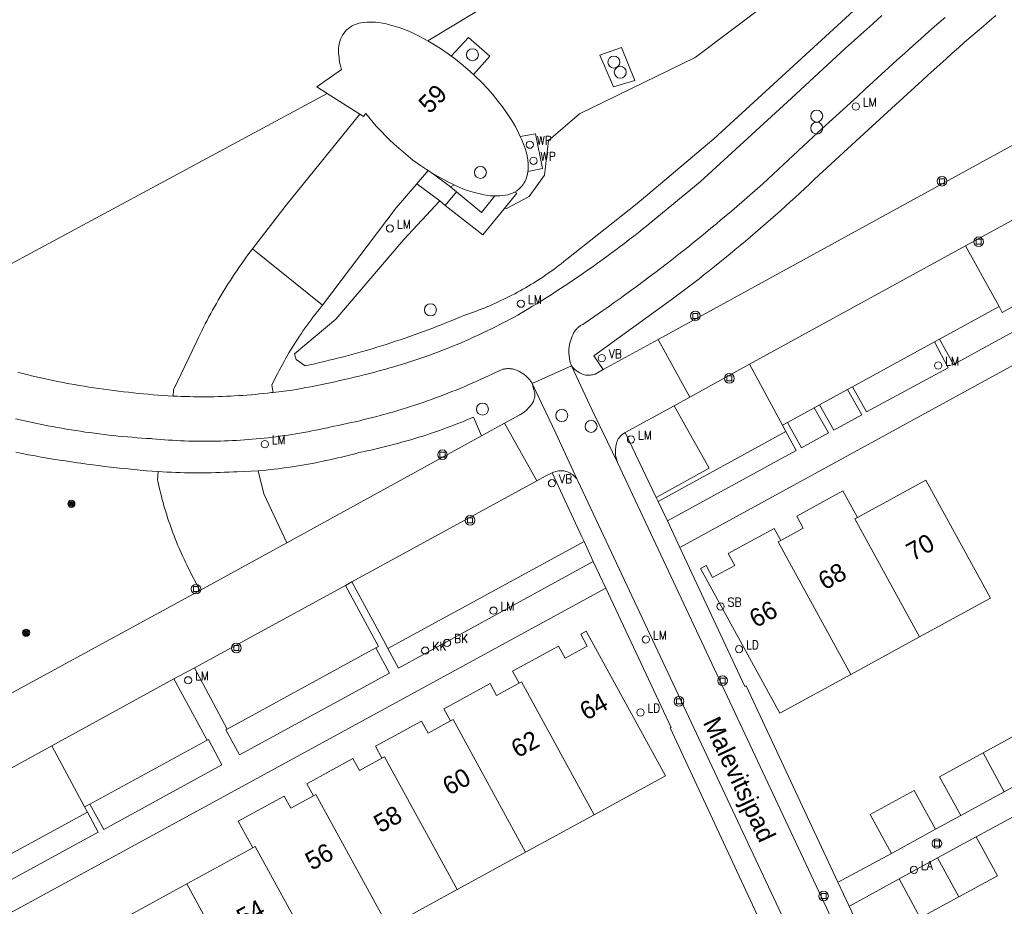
# Model space of a CAD drawing. Header units: metres. Extents: x 138165 to 154469, y 480134 to 494189.
# Tile 644 of 656: x 146389 to 146457, y 487410 to 487472. Entities that reach past the tile are written whole.
import ezdxf

# ---------------------------------------------------------------- set-up
doc = ezdxf.new("R2010")
doc.units = ezdxf.units.M
doc.header["$LTSCALE"] = 0.001
doc.header["$MEASUREMENT"] = 0
for name, color, linetype, lineweight in [('Level 5', 7, 'Continuous', 0), ('TOP-L-topo objecten punt', 7, 'Continuous', 0), ('TOP-L-topo objecten vlak', 7, 'Continuous', 0), ('TOP-L-verharding molgoot', 7, 'Continuous', 0), ('TOP-L-water beschoeiing', 7, 'Continuous', 0), ('TOP-T-topo huisnummering naamgeving', 7, 'Continuous', 0)]:
    doc.layers.add(name, color=color, linetype=linetype, lineweight=lineweight)
doc.styles.add('Style-INTL_ISO', font='INTL_ISO.shx')
doc.styles.add('Style-STANDARD', font='STANDARD.shx')

# ---------------------------------------------------------------- blocks, each defined once
blk = doc.blocks.new('24')
at = {"layer": 'TOP-L-topo objecten punt', "color": 7, "linetype": 'Continuous', "lineweight": 0}
for radius in [0.025, 0.0182, 0.0115, 0.005]:
    blk.add_circle((0, 0), radius, dxfattribs=at)
blk = doc.blocks.new('40')
at = {"layer": 'TOP-L-topo objecten punt', "color": 7, "linetype": 'Continuous', "lineweight": 0}
blk.add_circle((0, 0), 0.025, dxfattribs=at)
at = {"layer": 'TOP-L-topo objecten punt', "color": 7, "linetype": 'Continuous', "lineweight": 0, "style": 'Style-STANDARD'}
blk.add_text('LA', height=0.06, dxfattribs=at).set_placement((0.0483, 0))
blk = doc.blocks.new('73')
at = {"layer": 'TOP-L-topo objecten punt', "color": 7, "linetype": 'Continuous', "lineweight": 0}
blk.add_circle((0, 0), 0.025, dxfattribs=at)
at = {"layer": 'TOP-L-topo objecten punt', "color": 7, "linetype": 'Continuous', "lineweight": 0, "style": 'Style-STANDARD'}
blk.add_text('WP', height=0.06, dxfattribs=at).set_placement((0.0483, 0))
blk = doc.blocks.new('39')
at = {"layer": 'TOP-L-topo objecten punt', "color": 7, "linetype": 'Continuous', "lineweight": 0}
for p, q in [((0.0175, 0.0175), (-0.0175, 0.0175)), ((-0.0175, 0.0175), (-0.0175, -0.0175)), ((0.0175, 0.0175), (0.0175, -0.0175)), ((0.0175, -0.0175), (-0.0175, -0.0175))]:
    blk.add_line(p, q, dxfattribs=at)
blk.add_circle((0, 0), 0.0332, dxfattribs=at)
blk = doc.blocks.new('121')
at = {"layer": 'TOP-L-topo objecten punt', "color": 7, "linetype": 'Continuous', "lineweight": 0}
blk.add_circle((0, 0), 0.025, dxfattribs=at)
at = {"layer": 'TOP-L-topo objecten punt', "color": 7, "linetype": 'Continuous', "lineweight": 0, "style": 'Style-STANDARD'}
blk.add_text('LD', height=0.06, dxfattribs=at).set_placement((0.0483, 0))
blk = doc.blocks.new('*U13')
at = {"layer": 'Level 5', "color": 7, "linetype": 'Continuous', "lineweight": 0}
blk.add_circle((0, 0), 0.0415, dxfattribs=at)
blk = doc.blocks.new('150')
at = {"layer": 'Level 5', "color": 7, "linetype": 'Continuous', "lineweight": 0}
blk.add_blockref('*U13', (0, 0), dxfattribs=at)
blk = doc.blocks.new('72')
at = {"layer": 'TOP-L-topo objecten punt', "color": 7, "linetype": 'Continuous', "lineweight": 0}
blk.add_circle((0, 0), 0.025, dxfattribs=at)
at = {"layer": 'TOP-L-topo objecten punt', "color": 7, "linetype": 'Continuous', "lineweight": 0, "style": 'Style-STANDARD'}
blk.add_text('BK', height=0.06, dxfattribs=at).set_placement((0.0483, 0))
blk = doc.blocks.new('16')
at = {"layer": 'TOP-L-topo objecten punt', "color": 7, "linetype": 'Continuous', "lineweight": 0}
blk.add_circle((0, 0), 0.025, dxfattribs=at)
at = {"layer": 'TOP-L-topo objecten punt', "color": 7, "linetype": 'Continuous', "lineweight": 0, "style": 'Style-STANDARD'}
blk.add_text('LM', height=0.06, dxfattribs=at).set_placement((0.0483, 0))
blk = doc.blocks.new('119')
at = {"layer": 'TOP-L-topo objecten punt', "color": 7, "linetype": 'Continuous', "lineweight": 0}
blk.add_circle((0, 0), 0.025, dxfattribs=at)
at = {"layer": 'TOP-L-topo objecten punt', "color": 7, "linetype": 'Continuous', "lineweight": 0, "style": 'Style-STANDARD'}
blk.add_text('KK', height=0.06, dxfattribs=at).set_placement((0.0483, 0))
blk = doc.blocks.new('175')
at = {"layer": 'TOP-L-topo objecten punt', "color": 7, "linetype": 'Continuous', "lineweight": 0}
blk.add_circle((0, 0), 0.025, dxfattribs=at)
at = {"layer": 'TOP-L-topo objecten punt', "color": 7, "linetype": 'Continuous', "lineweight": 0, "style": 'Style-STANDARD'}
blk.add_text('SB', height=0.06, dxfattribs=at).set_placement((0.0483, 0))
blk = doc.blocks.new('14')
at = {"layer": 'TOP-L-topo objecten punt', "color": 7, "linetype": 'Continuous', "lineweight": 0}
blk.add_circle((0, 0), 0.025, dxfattribs=at)
at = {"layer": 'TOP-L-topo objecten punt', "color": 7, "linetype": 'Continuous', "lineweight": 0, "style": 'Style-STANDARD'}
blk.add_text('VB', height=0.06, dxfattribs=at).set_placement((0.0483, 0))

msp = doc.modelspace()

# ---------------------------------------------------------------- linework, layer by layer
at = {"layer": 'TOP-L-topo objecten vlak', "flags": 128}
for points in [[(146417.436, 487470.155), (146442.72, 487485.437)], [(146451.526, 487476.569), (146437.197, 487463.392), (146431.881, 487458.916), (146427.029, 487455.063), (146426.971, 487455.017), (146426.805, 487454.884), (146426.637, 487454.754), (146426.469, 487454.625), (146426.299, 487454.497), (146426.127, 487454.371), (146425.955, 487454.247), (146425.782, 487454.124), (146425.607, 487454.003), (146425.431, 487453.884), (146425.254, 487453.766), (146425.076, 487453.65), (146424.897, 487453.536), (146424.717, 487453.423), (146424.535, 487453.312), (146424.353, 487453.203), (146424.17, 487453.095), (146423.986, 487452.989), (146423.8, 487452.885), (146423.614, 487452.783), (146423.427, 487452.682), (146423.239, 487452.584), (146423.05, 487452.487), (146422.86, 487452.391), (146422.669, 487452.298), (146422.477, 487452.206), (146422.284, 487452.116), (146422.091, 487452.028), (146421.897, 487451.942), (146421.702, 487451.858), (146421.506, 487451.775), (146421.309, 487451.695), (146421.112, 487451.616), (146420.914, 487451.539), (146420.715, 487451.464), (146420.516, 487451.39), (146420.315, 487451.319), (146420.114, 487451.25), (146419.913, 487451.182), (146419.673, 487451.079), (146419.358, 487450.947), (146419.043, 487450.816), (146418.727, 487450.688), (146418.41, 487450.561), (146418.093, 487450.436), (146417.774, 487450.313), (146417.455, 487450.191), (146417.136, 487450.072), (146416.815, 487449.955), (146416.494, 487449.839), (146416.173, 487449.725), (146415.85, 487449.613), (146415.527, 487449.503), (146415.203, 487449.395), (146414.879, 487449.289), (146414.554, 487449.185), (146414.229, 487449.082), (146413.903, 487448.982), (146413.576, 487448.883), (146413.249, 487448.787), (146412.921, 487448.692), (146412.593, 487448.599), (146412.264, 487448.509), (146411.934, 487448.42), (146411.604, 487448.333), (146411.274, 487448.248), (146410.943, 487448.164), (146410.611, 487448.083), (146410.28, 487448.004), (146409.947, 487447.927), (146409.614, 487447.851), (146409.281, 487447.778), (146408.947, 487447.707), (146408.327, 487448.15), (146408.218, 487448.527), (146411.067, 487450.933), (146415.776, 487456.436), (146418.257, 487459.101)], [(146422.692, 487458.549), (146422.871, 487458.568), (146424.42, 487459.399), (146425.488, 487460.877), (146425.755, 487463.279), (146427.91, 487465.126), (146435.906, 487469.016), (146445.667, 487476.384)], [(146448.805, 487471.909), (146448.173, 487471.346), (146447.543, 487470.781), (146446.914, 487470.215), (146446.287, 487469.647), (146445.661, 487469.078), (146445.036, 487468.508), (146444.412, 487467.936), (146443.79, 487467.362), (146443.169, 487466.787), (146442.55, 487466.211), (146436.251, 487460.414), (146432.867, 487457.632), (146432.565, 487457.387), (146432.261, 487457.144), (146431.956, 487456.903), (146431.65, 487456.663), (146431.343, 487456.425), (146431.034, 487456.188), (146430.724, 487455.953), (146430.413, 487455.719), (146430.101, 487455.487), (146429.787, 487455.257), (146429.473, 487455.028), (146429.157, 487454.801), (146428.84, 487454.575), (146428.522, 487454.351), (146428.203, 487454.129), (146427.883, 487453.909), (146427.561, 487453.69), (146427.238, 487453.472), (146426.915, 487453.257), (146426.59, 487453.043), (146426.264, 487452.831), (146425.937, 487452.62), (146425.609, 487452.411), (146425.28, 487452.204), (146424.95, 487451.998), (146424.618, 487451.795), (146424.286, 487451.592), (146423.953, 487451.392), (146423.889, 487451.354), (146423.636, 487451.212), (146423.381, 487451.072), (146423.126, 487450.934), (146422.87, 487450.798), (146422.613, 487450.663), (146422.355, 487450.53), (146422.096, 487450.399), (146421.836, 487450.27), (146421.575, 487450.142), (146421.314, 487450.017), (146421.051, 487449.893), (146420.788, 487449.771), (146420.524, 487449.65), (146420.259, 487449.532), (146419.993, 487449.415), (146419.726, 487449.3), (146419.459, 487449.187), (146419.191, 487449.076), (146418.922, 487448.967), (146418.652, 487448.86), (146418.382, 487448.754), (146418.111, 487448.65), (146417.839, 487448.549), (146417.566, 487448.449), (146417.293, 487448.351), (146417.019, 487448.254), (146416.745, 487448.16), (146416.469, 487448.068), (146416.194, 487447.977), (146415.917, 487447.889), (146415.64, 487447.802), (146415.363, 487447.717), (146415.084, 487447.634), (146414.806, 487447.553), (146414.526, 487447.474), (146414.247, 487447.397), (146413.966, 487447.322), (146413.685, 487447.249), (146413.404, 487447.178), (146413.122, 487447.108), (146413.005, 487447.08), (146412.674, 487446.995), (146412.342, 487446.913), (146412.01, 487446.832), (146411.678, 487446.753), (146411.345, 487446.677), (146411.012, 487446.602), (146410.678, 487446.529), (146410.344, 487446.458), (146410.009, 487446.389), (146409.674, 487446.322), (146409.339, 487446.257), (146409.003, 487446.194), (146408.667, 487446.133), (146408.33, 487446.074), (146408.067, 487446.029), (146406.734, 487445.863)], [(146429.534, 487447.451), (146428.891, 487448.391), (146434.072, 487452.139), (146434.341, 487452.339), (146434.708, 487452.613), (146435.074, 487452.888), (146435.439, 487453.166), (146435.802, 487453.444), (146436.164, 487453.725), (146436.525, 487454.007), (146436.885, 487454.29), (146437.244, 487454.575), (146437.601, 487454.862), (146437.957, 487455.15), (146438.311, 487455.44), (146438.665, 487455.732), (146439.017, 487456.025), (146439.368, 487456.319), (146439.718, 487456.615), (146440.066, 487456.912), (146440.413, 487457.211), (146440.759, 487457.512), (146441.103, 487457.814), (146441.446, 487458.117), (146441.788, 487458.422), (146442.128, 487458.729), (146442.467, 487459.037), (146442.805, 487459.346), (146443.141, 487459.657), (146443.476, 487459.97), (146443.81, 487460.284), (146444.142, 487460.599), (146447.857, 487464.023), (146451.359, 487467.219), (146451.551, 487467.397), (146451.971, 487467.782), (146452.392, 487468.167), (146452.814, 487468.549), (146453.237, 487468.931), (146453.662, 487469.31), (146454.089, 487469.689), (146454.516, 487470.066), (146454.945, 487470.441), (146455.375, 487470.815), (146455.807, 487471.187), (146456.24, 487471.558), (146456.674, 487471.927)], [(146410.461, 487466.53), (146409.757, 487466.976), (146411.472, 487468.178), (146411.416, 487468.364), (146411.357, 487468.607), (146411.312, 487468.853), (146411.29, 487469.016), (146411.266, 487469.325), (146411.264, 487469.652), (146411.276, 487469.8), (146411.302, 487469.955), (146411.341, 487470.113), (146411.4, 487470.286), (146411.439, 487470.377), (146411.532, 487470.552), (146411.613, 487470.68), (146411.713, 487470.812), (146411.819, 487470.917), (146411.922, 487471.005), (146412.063, 487471.109), (146412.21, 487471.198), (146412.344, 487471.265), (146412.5, 487471.327), (146412.66, 487471.375), (146412.805, 487471.406), (146412.964, 487471.428), (146413.218, 487471.453), (146413.385, 487471.461), (146413.634, 487471.46), (146413.801, 487471.452), (146414.044, 487471.428), (146414.291, 487471.39), (146414.474, 487471.352), (146414.77, 487471.28), (146415.098, 487471.189), (146415.259, 487471.139), (146415.449, 487471.078), (146415.701, 487470.989), (146415.992, 487470.876), (146416.333, 487470.73), (146416.91, 487470.443), (146417.335, 487470.214), (146417.436, 487470.155)], [(146453.16, 487471.78), (146452.603, 487471.292), (146452.047, 487470.801), (146451.492, 487470.31), (146450.939, 487469.817), (146450.388, 487469.322), (146449.837, 487468.826), (146449.288, 487468.328), (146448.74, 487467.829), (146448.194, 487467.329), (146447.649, 487466.827), (146447.105, 487466.323), (146444.396, 487463.846), (146440.939, 487460.627), (146440.915, 487460.605), (146440.561, 487460.286), (146440.205, 487459.967), (146439.848, 487459.651), (146439.49, 487459.335), (146439.13, 487459.022), (146438.769, 487458.71), (146438.407, 487458.399), (146438.043, 487458.09), (146437.678, 487457.782), (146437.371, 487457.526), (146436.989, 487457.209), (146436.606, 487456.895), (146436.221, 487456.582), (146435.836, 487456.27), (146435.449, 487455.96), (146435.061, 487455.652), (146434.671, 487455.345), (146434.281, 487455.039), (146433.889, 487454.736), (146433.496, 487454.433), (146433.101, 487454.133), (146432.706, 487453.834), (146432.309, 487453.537), (146431.911, 487453.241), (146431.512, 487452.947), (146431.112, 487452.654), (146430.71, 487452.363), (146430.308, 487452.074), (146429.904, 487451.786), (146429.499, 487451.5), (146428.127, 487450.56), (146428.072, 487450.532), (146428.026, 487450.507), (146427.981, 487450.48), (146427.937, 487450.452), (146427.894, 487450.421), (146427.853, 487450.39), (146427.813, 487450.356), (146427.774, 487450.321), (146427.736, 487450.285), (146427.7, 487450.247), (146427.666, 487450.208), (146427.632, 487450.167), (146427.601, 487450.126), (146427.571, 487450.083), (146427.543, 487450.039), (146427.516, 487449.994), (146427.491, 487449.948), (146427.468, 487449.901), (146427.447, 487449.853), (146427.428, 487449.804), (146427.41, 487449.755), (146427.38, 487449.686), (146427.352, 487449.617), (146427.326, 487449.547), (146427.302, 487449.477), (146427.28, 487449.406), (146427.259, 487449.334), (146427.241, 487449.262), (146427.224, 487449.189), (146427.21, 487449.116), (146427.197, 487449.043), (146427.187, 487448.969), (146427.178, 487448.895), (146427.172, 487448.821), (146427.167, 487448.747), (146427.165, 487448.672), (146427.164, 487448.598), (146427.235, 487448.024), (146427.346, 487447.71)], [(146419.037, 487469.114), (146418.83, 487469.266), (146418.298, 487469.629), (146417.89, 487469.888), (146417.436, 487470.155)], [(146420.582, 487467.828), (146421.722, 487469.115), (146420.245, 487470.396), (146419.037, 487469.114)], [(146429.316, 487469.178), (146430.249, 487466.988), (146431.735, 487467.432), (146430.798, 487469.703), (146429.316, 487469.178)], [(146420.582, 487467.828), (146420.199, 487468.173), (146419.724, 487468.58), (146419.219, 487468.979), (146419.037, 487469.114)], [(146423.816, 487463.562), (146423.702, 487463.812), (146423.474, 487464.252), (146423.232, 487464.667), (146422.965, 487465.07), (146422.591, 487465.594), (146422.297, 487465.978), (146421.888, 487466.475), (146421.568, 487466.837), (146421.125, 487467.304), (146420.664, 487467.754), (146420.582, 487467.828)], [(146465.012, 487468.093), (146465.132, 487467.752), (146465.14, 487467.708), (146465.149, 487467.619), (146465.15, 487467.529), (146465.143, 487467.44), (146465.137, 487467.395), (146465.118, 487467.308), (146465.106, 487467.265), (146465.091, 487467.222), (146465.058, 487467.139), (146465.016, 487467.059), (146464.993, 487467.021), (146464.942, 487466.948), (146464.884, 487466.879), (146464.853, 487466.847), (146464.82, 487466.816), (146464.751, 487466.759), (146464.715, 487466.733), (146464.645, 487466.689), (146433.331, 487449.532)], [(146177.633, 487371.844), (146188.406, 487346.066), (146223.584, 487365.154), (146373.398, 487446.577), (146379.671, 487449.929), (146410.461, 487466.53)], [(146410.461, 487466.53), (146412.722, 487465.097)], [(146412.722, 487465.097), (146407.636, 487458.804), (146405.312, 487455.795)], [(146417.451, 487461.196), (146417.327, 487461.275), (146416.926, 487461.545), (146416.401, 487461.928), (146415.901, 487462.324), (146415.42, 487462.735), (146415.109, 487463.012), (146414.757, 487463.343), (146414.529, 487463.568), (146414.194, 487463.916), (146413.869, 487464.276), (146413.659, 487464.518), (146413.353, 487464.891), (146413.154, 487465.146), (146412.971, 487464.939), (146412.722, 487465.097)], [(146424.346, 487461.138), (146425.358, 487461.352), (146424.863, 487463.743), (146423.816, 487463.562)], [(146424.346, 487461.138), (146424.356, 487461.255), (146424.358, 487461.421), (146424.349, 487461.671), (146424.326, 487461.92), (146424.303, 487462.085), (146424.256, 487462.33), (146424.217, 487462.492), (146424.147, 487462.732), (146424.088, 487462.901), (146423.907, 487463.362), (146423.816, 487463.562)], [(146416.663, 487460.274), (146417.451, 487461.196)], [(146417.731, 487461.012), (146417.673, 487461.052), (146417.451, 487461.196)], [(146423.425, 487459.716), (146423.568, 487459.806), (146423.703, 487459.905), (146423.836, 487460.023), (146423.907, 487460.096), (146424.009, 487460.229), (146424.07, 487460.323), (146424.151, 487460.469), (146424.22, 487460.622), (146424.275, 487460.78), (146424.316, 487460.942), (146424.343, 487461.108), (146424.346, 487461.138)], [(146417.731, 487461.012), (146418.291, 487460.691), (146418.853, 487460.391), (146419.237, 487460.203)], [(146418.99, 487460.085), (146417.731, 487461.012)], [(146410.155, 487451.9), (146415.244, 487458.614), (146416.663, 487460.274)], [(146416.663, 487460.274), (146418.257, 487459.101)], [(146418.631, 487458.791), (146419.398, 487459.738)], [(146419.237, 487460.203), (146418.99, 487460.085)], [(146418.99, 487460.085), (146419.398, 487459.738)], [(146422.057, 487459.447), (146421.996, 487459.448), (146421.738, 487459.463), (146421.571, 487459.48), (146421.324, 487459.519), (146421.143, 487459.557), (146420.754, 487459.653), (146420.397, 487459.756), (146420.099, 487459.854), (146419.847, 487459.945), (146419.628, 487460.032), (146419.287, 487460.178), (146419.237, 487460.203)], [(146419.398, 487459.738), (146421.139, 487458.301), (146422.057, 487459.447)], [(146423.425, 487459.716), (146423.276, 487459.643), (146423.132, 487459.586), (146422.954, 487459.532), (146422.803, 487459.5), (146422.568, 487459.469), (146422.402, 487459.455), (146422.152, 487459.446), (146422.057, 487459.447)], [(146422.692, 487458.549), (146423.572, 487459.634), (146423.425, 487459.716)], [(146454.583, 487455.997), (146462.36, 487460.256)], [(146418.257, 487459.101), (146418.631, 487458.791)], [(146418.631, 487458.791), (146421.236, 487456.753), (146422.692, 487458.549)], [(146405.312, 487455.795), (146405.152, 487455.582), (146404.994, 487455.367), (146404.837, 487455.151), (146404.682, 487454.934), (146404.528, 487454.716), (146404.376, 487454.497), (146404.226, 487454.276), (146404.078, 487454.055), (146403.931, 487453.832), (146403.785, 487453.608), (146403.642, 487453.384), (146403.5, 487453.158), (146403.36, 487452.931), (146403.221, 487452.703), (146403.085, 487452.474), (146402.95, 487452.244), (146402.816, 487452.013), (146402.685, 487451.781), (146402.555, 487451.548), (146402.427, 487451.314), (146402.301, 487451.079), (146402.176, 487450.843), (146402.053, 487450.606), (146401.932, 487450.368), (146401.813, 487450.13), (146401.696, 487449.89), (146401.58, 487449.65), (146401.466, 487449.408), (146399.848, 487446.054), (146399.829, 487445.611)], [(146405.312, 487455.795), (146410.155, 487451.9)], [(146439.645, 487447.825), (146454.583, 487455.997)], [(146456.89, 487451.792), (146454.583, 487455.997)], [(146465.443, 487455.985), (146457.107, 487451.397), (146456.89, 487451.792)], [(146466.196, 487454.615), (146453.738, 487447.791), (146452.769, 487449.549)], [(146434.836, 487435.144), (146467.462, 487452.989)], [(146406.734, 487445.863), (146406.654, 487446.363), (146406.752, 487446.57), (146406.852, 487446.776), (146406.954, 487446.982), (146407.058, 487447.186), (146407.163, 487447.389), (146407.27, 487447.592), (146407.379, 487447.794), (146407.49, 487447.994), (146407.603, 487448.194), (146407.717, 487448.393), (146407.833, 487448.59), (146407.95, 487448.787), (146408.07, 487448.983), (146408.191, 487449.177), (146408.314, 487449.371), (146408.438, 487449.563), (146408.564, 487449.754), (146408.692, 487449.945), (146408.821, 487450.134), (146408.953, 487450.322), (146409.085, 487450.509), (146409.22, 487450.694), (146409.356, 487450.879), (146409.493, 487451.062), (146409.632, 487451.244), (146409.773, 487451.425), (146409.915, 487451.605), (146410.059, 487451.783), (146410.155, 487451.9)], [(146452.769, 487449.549), (146456.89, 487451.792)], [(146433.331, 487449.532), (146429.534, 487447.451)], [(146435.53, 487445.544), (146433.331, 487449.532)], [(146452.769, 487449.549), (146452.427, 487449.353)], [(146446.777, 487446.259), (146452.427, 487449.353)], [(146452.427, 487449.353), (146453.368, 487447.572), (146447.731, 487444.517), (146446.777, 487446.259)], [(146424.637, 487446.485), (146424.602, 487446.541), (146424.565, 487446.596), (146424.527, 487446.65), (146424.487, 487446.703), (146424.446, 487446.755), (146424.403, 487446.805), (146424.359, 487446.854), (146424.313, 487446.901), (146424.265, 487446.948), (146424.217, 487446.992), (146424.166, 487447.036), (146424.115, 487447.077), (146424.063, 487447.117), (146424.009, 487447.156), (146423.954, 487447.193), (146423.898, 487447.228), (146423.841, 487447.261), (146423.783, 487447.293), (146423.724, 487447.323), (146423.664, 487447.351), (146423.603, 487447.378), (146423.542, 487447.402), (146423.48, 487447.425), (146423.417, 487447.446), (146423.354, 487447.464), (146423.326, 487447.472), (146423.269, 487447.483), (146423.212, 487447.492), (146423.155, 487447.499), (146423.097, 487447.503), (146423.039, 487447.506), (146422.981, 487447.507), (146422.923, 487447.506), (146422.866, 487447.503), (146422.808, 487447.498), (146422.751, 487447.491), (146422.693, 487447.482), (146422.637, 487447.471), (146422.603, 487447.463), (146421.327, 487446.872), (146421.05, 487446.746), (146420.773, 487446.622), (146420.495, 487446.5), (146420.215, 487446.38), (146419.936, 487446.261), (146419.655, 487446.145), (146419.374, 487446.03), (146419.091, 487445.917), (146418.809, 487445.806), (146418.525, 487445.696), (146418.241, 487445.589), (146417.956, 487445.484), (146417.67, 487445.38), (146417.383, 487445.278), (146417.096, 487445.178), (146416.809, 487445.08), (146416.52, 487444.984), (146416.231, 487444.89), (146415.942, 487444.798), (146415.652, 487444.708), (146415.361, 487444.619), (146415.069, 487444.533), (146414.778, 487444.448), (146414.485, 487444.366), (146414.192, 487444.285), (146413.899, 487444.206), (146413.605, 487444.129), (146413.31, 487444.054), (146413.015, 487443.981), (146412.719, 487443.91), (146412.423, 487443.841), (146412.127, 487443.774), (146411.83, 487443.709), (146411.533, 487443.645), (146411.235, 487443.584), (146410.937, 487443.525), (146410.753, 487443.489), (146410.484, 487443.427), (146410.214, 487443.367), (146409.944, 487443.309), (146409.674, 487443.253), (146409.403, 487443.199), (146409.132, 487443.147), (146408.86, 487443.096), (146408.588, 487443.048), (146408.316, 487443.002), (146408.043, 487442.958), (146407.77, 487442.915), (146407.497, 487442.875), (146407.224, 487442.836), (146406.95, 487442.8), (146406.676, 487442.766), (146406.402, 487442.733), (146406.127, 487442.703), (146405.852, 487442.674), (146405.577, 487442.648), (146405.302, 487442.623), (146405.027, 487442.601), (146404.752, 487442.581), (146404.476, 487442.562), (146404.2, 487442.546), (146403.924, 487442.531), (146403.649, 487442.519), (146403.373, 487442.508), (146403.096, 487442.5), (146402.82, 487442.493), (146402.544, 487442.489), (146402.268, 487442.486), (146401.992, 487442.486), (146401.716, 487442.487), (146401.439, 487442.491), (146401.163, 487442.496), (146400.887, 487442.504), (146400.611, 487442.513), (146400.335, 487442.525), (146400.059, 487442.538), (146399.784, 487442.554), (146399.508, 487442.571), (146399.233, 487442.591), (146398.957, 487442.612), (146398.682, 487442.636), (146398.407, 487442.661), (146398.316, 487442.67), (146397.989, 487442.69), (146397.662, 487442.711), (146397.336, 487442.735), (146397.009, 487442.761), (146396.683, 487442.789), (146396.357, 487442.818), (146396.031, 487442.85), (146395.705, 487442.884), (146395.38, 487442.919), (146395.054, 487442.957), (146394.729, 487442.996), (146394.404, 487443.038), (146394.08, 487443.082), (146393.755, 487443.127), (146393.431, 487443.175), (146393.108, 487443.224), (146392.784, 487443.276), (146392.461, 487443.329), (146392.138, 487443.385), (146391.816, 487443.442), (146391.494, 487443.502), (146391.172, 487443.563), (146390.851, 487443.626), (146390.53, 487443.692), (146390.21, 487443.759), (146389.89, 487443.828), (146389.57, 487443.899), (146389.251, 487443.972), (146388.932, 487444.047)], [(146427.346, 487447.71), (146424.637, 487446.485)], [(146427.346, 487447.71), (146428.788, 487444.645), (146430.526, 487441.02)], [(146429.534, 487447.451), (146428.985, 487447.135), (146428.938, 487447.118), (146428.89, 487447.103), (146428.793, 487447.078), (146428.744, 487447.069), (146428.645, 487447.056), (146428.545, 487447.052), (146428.495, 487447.052), (146428.445, 487447.055), (146428.396, 487447.059), (146428.346, 487447.066), (146428.248, 487447.085), (146428.152, 487447.112), (146428.104, 487447.128), (146428.012, 487447.167), (146427.923, 487447.212), (146427.74, 487447.327), (146427.694, 487447.36), (146427.605, 487447.431), (146427.562, 487447.469), (146427.521, 487447.508), (146427.467, 487447.564), (146427.346, 487447.71)], [(146435.53, 487445.544), (146439.645, 487447.825)], [(146439.645, 487447.825), (146441.929, 487443.598)], [(146399.829, 487445.611), (146399.486, 487445.632), (146399.143, 487445.655), (146398.8, 487445.68), (146398.458, 487445.706), (146398.115, 487445.735), (146397.773, 487445.766), (146397.431, 487445.799), (146397.089, 487445.834), (146396.747, 487445.87), (146396.406, 487445.909), (146396.064, 487445.95), (146395.723, 487445.993), (146395.382, 487446.037), (146395.042, 487446.084), (146394.702, 487446.133), (146394.362, 487446.183), (146394.022, 487446.236), (146393.683, 487446.291), (146393.344, 487446.347), (146393.005, 487446.406), (146392.667, 487446.466), (146392.329, 487446.529), (146392.275, 487446.539), (146391.957, 487446.602), (146391.639, 487446.667), (146391.321, 487446.733), (146391.004, 487446.802), (146390.687, 487446.873), (146390.371, 487446.946), (146390.055, 487447.02), (146389.74, 487447.097), (146389.425, 487447.175), (146389.11, 487447.256)], [(146422.729, 487443.737), (146423.781, 487444.315), (146423.813, 487444.331), (146423.869, 487444.363), (146423.979, 487444.43), (146424.084, 487444.504), (146424.135, 487444.544), (146424.233, 487444.628), (146424.28, 487444.672), (146424.37, 487444.764), (146424.453, 487444.862), (146424.544, 487444.979), (146424.603, 487445.05), (146424.63, 487445.087), (146424.679, 487445.164), (146424.701, 487445.205), (146424.721, 487445.246), (146424.756, 487445.331), (146424.783, 487445.418), (146424.794, 487445.463), (146424.81, 487445.553), (146424.815, 487445.599), (146424.818, 487445.69), (146424.814, 487445.782), (146424.809, 487445.828), (146424.802, 487445.873), (146424.782, 487445.963), (146424.769, 487446.007), (146424.754, 487446.05), (146424.637, 487446.485)], [(146427.719, 487439.893), (146426.277, 487443.056), (146424.637, 487446.485)], [(146444.483, 487445.008), (146446.423, 487446.07)], [(146446.423, 487446.07), (146447.401, 487444.313), (146445.479, 487443.262), (146444.483, 487445.008)], [(146446.777, 487446.259), (146446.423, 487446.07)], [(146399.829, 487445.611), (146400.112, 487445.598), (146400.395, 487445.587), (146400.679, 487445.578), (146400.962, 487445.571), (146401.246, 487445.566), (146401.529, 487445.563), (146401.813, 487445.562), (146402.096, 487445.563), (146402.38, 487445.565), (146402.663, 487445.57), (146402.946, 487445.577), (146403.23, 487445.586), (146403.513, 487445.597), (146403.796, 487445.61), (146404.079, 487445.625), (146404.362, 487445.642), (146404.645, 487445.661), (146404.928, 487445.682), (146405.21, 487445.705), (146405.493, 487445.73), (146405.775, 487445.757), (146406.057, 487445.785), (146406.339, 487445.816), (146406.62, 487445.849), (146406.734, 487445.863)], [(146434.439, 487444.939), (146435.53, 487445.544)], [(146431.064, 487443.083), (146434.439, 487444.939)], [(146433.211, 487438.606), (146436.865, 487440.625), (146434.439, 487444.939)], [(146442.276, 487443.792), (146444.113, 487444.801)], [(146444.113, 487444.801), (146445.113, 487443.065), (146443.233, 487442.035), (146442.276, 487443.792)], [(146444.483, 487445.008), (146444.113, 487444.801)], [(146405.711, 487440.446), (146405.988, 487440.471), (146406.265, 487440.499), (146406.542, 487440.528), (146406.819, 487440.56), (146407.095, 487440.593), (146407.371, 487440.628), (146407.647, 487440.666), (146407.922, 487440.705), (146408.198, 487440.746), (146408.473, 487440.79), (146408.747, 487440.835), (146409.022, 487440.882), (146409.295, 487440.932), (146409.569, 487440.983), (146409.842, 487441.036), (146410.115, 487441.091), (146410.388, 487441.148), (146410.66, 487441.207), (146410.931, 487441.268), (146411.202, 487441.331), (146411.473, 487441.396), (146411.743, 487441.463), (146412.013, 487441.531), (146412.282, 487441.602), (146412.551, 487441.675), (146412.65, 487441.702), (146412.93, 487441.759), (146413.21, 487441.818), (146413.489, 487441.879), (146413.768, 487441.942), (146414.046, 487442.007), (146414.324, 487442.074), (146414.602, 487442.143), (146414.879, 487442.214), (146415.155, 487442.286), (146415.431, 487442.361), (146415.706, 487442.438), (146415.981, 487442.516), (146416.256, 487442.597), (146416.529, 487442.679), (146416.802, 487442.763), (146417.075, 487442.849), (146417.347, 487442.937), (146417.618, 487443.027), (146417.889, 487443.119), (146418.159, 487443.213), (146418.428, 487443.309), (146418.697, 487443.406), (146418.965, 487443.506), (146419.232, 487443.607), (146419.499, 487443.71), (146419.765, 487443.815), (146420.03, 487443.922), (146420.294, 487444.031), (146420.581, 487444.151), (146421.129, 487442.857)], [(146421.129, 487442.857), (146422.729, 487443.737)], [(146424.956, 487439.749), (146422.729, 487443.737)], [(146442.276, 487443.792), (146441.929, 487443.598)], [(146441.929, 487443.598), (146442.159, 487443.169)], [(146421.129, 487442.857), (146407.682, 487435.467)], [(146431.064, 487443.083), (146430.83, 487442.941), (146430.774, 487442.888), (146430.706, 487442.814), (146430.644, 487442.734), (146430.615, 487442.692), (146430.588, 487442.65), (146430.563, 487442.606), (146430.518, 487442.515), (146430.498, 487442.469), (146430.471, 487442.374), (146430.454, 487442.307), (146430.427, 487442.172), (146430.416, 487442.104), (146430.408, 487442.036), (146430.401, 487441.968), (146430.393, 487441.83), (146430.394, 487441.693), (146430.402, 487441.555), (146430.419, 487441.419), (146430.43, 487441.351), (146430.526, 487441.02)], [(146433.211, 487438.606), (146431.064, 487443.083)], [(146433.348, 487438.32), (146442.159, 487443.169)], [(146442.159, 487443.169), (146442.875, 487441.839), (146433.989, 487436.986)], [(146388.968, 487441.724), (146389.848, 487441.551), (146390.287, 487441.472), (146390.707, 487441.399), (146391.127, 487441.328), (146391.547, 487441.258), (146391.968, 487441.191), (146392.388, 487441.126), (146392.81, 487441.062), (146393.231, 487441.001), (146393.454, 487440.969), (146393.863, 487440.913), (146394.272, 487440.858), (146394.681, 487440.805), (146395.091, 487440.754), (146395.501, 487440.706), (146395.912, 487440.659), (146396.322, 487440.614), (146396.733, 487440.571), (146397.144, 487440.53), (146397.555, 487440.492), (146397.966, 487440.455), (146398.377, 487440.42), (146398.789, 487440.387)], [(146430.526, 487441.02), (146458.514, 487381.374)], [(146398.789, 487440.387), (146398.761, 487439.831), (146398.779, 487439.741), (146398.825, 487439.526), (146398.872, 487439.311), (146398.921, 487439.097), (146398.973, 487438.884), (146399.026, 487438.67), (146399.081, 487438.458), (146399.138, 487438.245), (146399.197, 487438.034), (146399.258, 487437.823), (146399.321, 487437.612), (146399.385, 487437.402), (146399.452, 487437.193), (146399.521, 487436.984), (146399.591, 487436.776), (146399.663, 487436.568), (146399.738, 487436.361), (146399.814, 487436.155), (146399.892, 487435.95), (146399.971, 487435.745), (146400.053, 487435.541), (146400.137, 487435.338), (146400.222, 487435.135), (146400.309, 487434.934), (146400.398, 487434.733), (146400.489, 487434.533), (146400.582, 487434.334), (146400.677, 487434.135), (146400.773, 487433.938), (146400.871, 487433.741), (146401.664, 487432.176)], [(146398.789, 487440.387), (146399.095, 487440.37), (146399.401, 487440.355), (146399.707, 487440.342), (146400.013, 487440.331), (146400.32, 487440.323), (146400.626, 487440.316), (146400.933, 487440.311), (146401.239, 487440.308), (146401.545, 487440.307), (146401.852, 487440.308), (146402.158, 487440.311), (146402.465, 487440.316), (146402.771, 487440.323), (146403.077, 487440.332), (146403.384, 487440.344), (146403.69, 487440.357), (146403.996, 487440.372), (146404.254, 487440.386), (146405.711, 487440.446)], [(146407.682, 487435.467), (146406.101, 487438.852), (146405.711, 487440.446)], [(146424.956, 487439.749), (146425.533, 487440.064), (146426.027, 487440.305)], [(146427.719, 487439.893), (146427.673, 487439.927), (146427.609, 487440.007), (146427.539, 487440.081), (146427.502, 487440.116), (146427.423, 487440.181), (146427.34, 487440.24), (146427.253, 487440.293), (146427.161, 487440.338), (146427.114, 487440.358), (146427.066, 487440.376), (146426.969, 487440.407), (146426.92, 487440.419), (146426.819, 487440.438), (146426.718, 487440.449), (146426.616, 487440.452), (146426.514, 487440.447), (146426.463, 487440.442), (146426.362, 487440.425), (146426.263, 487440.4), (146426.215, 487440.385), (146426.119, 487440.349), (146426.027, 487440.305)], [(146426.027, 487440.305), (146428.071, 487435.878), (146428.219, 487435.558)], [(146412.181, 487432.773), (146424.956, 487439.749)], [(146455.756, 487380.203), (146427.782, 487439.754), (146427.719, 487439.893)], [(146451.391, 487428.959), (146456.305, 487431.645), (146451.843, 487439.807), (146447.106, 487437.217)], [(146433.348, 487438.32), (146433.211, 487438.606)], [(146447.106, 487437.217), (146446.099, 487439.059), (146442.917, 487437.319), (146443.37, 487436.49), (146441.814, 487435.639)], [(146433.989, 487436.986), (146433.348, 487438.32)], [(146447.106, 487437.217), (146446.93, 487437.12), (146451.391, 487428.959)], [(146433.989, 487436.986), (146434.836, 487435.144)], [(146441.814, 487435.639), (146441.36, 487436.469), (146438.178, 487434.729), (146438.632, 487433.899), (146437.102, 487433.063), (146436.648, 487433.893), (146436.271, 487433.687), (146441.738, 487423.684), (146446.652, 487426.369)], [(146401.664, 487432.176), (146407.682, 487435.467)], [(146414.671, 487428.175), (146428.219, 487435.558)], [(146428.219, 487435.558), (146428.857, 487434.176)], [(146446.652, 487426.369), (146441.639, 487435.543), (146441.814, 487435.639)], [(146445.762, 487412.023), (146439.416, 487425.577), (146439.328, 487425.538), (146434.836, 487435.144)], [(146428.857, 487434.176), (146415.412, 487426.805), (146414.671, 487428.175)], [(146428.857, 487434.176), (146429.726, 487432.344)], [(146401.296, 487426.825), (146411.747, 487432.521)], [(146412.181, 487432.773), (146411.747, 487432.521)], [(146411.747, 487432.521), (146414.017, 487428.312), (146413.83, 487428.215)], [(146414.671, 487428.175), (146414.511, 487428.47), (146414.506, 487428.479), (146412.181, 487432.773)], [(146401.664, 487432.176), (146369.485, 487414.632)], [(146373.79, 487401.818), (146429.726, 487432.344)], [(146429.726, 487432.344), (146434.248, 487422.705), (146434.174, 487422.672), (146440.49, 487409.107)], [(146428.923, 487416.678), (146433.837, 487419.364), (146428.37, 487429.368), (146427.992, 487429.162), (146428.446, 487428.331), (146426.916, 487427.495), (146426.462, 487428.325), (146423.28, 487426.586), (146423.734, 487425.756)], [(146446.652, 487426.369), (146451.391, 487428.959)], [(146413.83, 487428.215), (146414.783, 487426.466), (146404.413, 487420.816), (146403.466, 487422.534), (146403.563, 487422.59)], [(146403.563, 487422.59), (146413.83, 487428.215)], [(146401.296, 487426.825), (146399.89, 487426.057)], [(146403.563, 487422.59), (146401.296, 487426.825)], [(146399.89, 487426.057), (146391.439, 487421.431)], [(146399.89, 487426.057), (146402.18, 487421.832)], [(146423.734, 487425.756), (146422.177, 487424.905), (146421.724, 487425.735), (146418.717, 487424.092), (146418.542, 487423.996), (146418.995, 487423.166)], [(146428.923, 487416.678), (146423.909, 487425.852), (146423.734, 487425.756)], [(146418.995, 487423.166), (146417.439, 487422.315), (146416.985, 487423.145), (146413.804, 487421.406), (146414.257, 487420.577)], [(146418.995, 487423.166), (146419.171, 487423.261), (146424.184, 487414.089)], [(146460.264, 487419.905), (146458.797, 487422.591), (146455.787, 487420.948)], [(146402.18, 487421.832), (146402.268, 487421.88), (146403.192, 487420.127), (146395.04, 487415.66), (146394.073, 487417.404)], [(146394.073, 487417.404), (146402.18, 487421.832)], [(146384.168, 487417.459), (146391.439, 487421.431)], [(146391.439, 487421.431), (146393.718, 487417.216)], [(146455.787, 487420.948), (146452.776, 487419.304), (146454.242, 487416.618)], [(146455.787, 487420.948), (146457.253, 487418.262)], [(146414.257, 487420.577), (146412.7, 487419.726), (146412.246, 487420.556), (146409.064, 487418.817), (146409.518, 487417.986)], [(146419.446, 487411.499), (146414.432, 487420.672), (146414.257, 487420.577)], [(146460.264, 487419.905), (146457.253, 487418.262)], [(146452.504, 487415.668), (146451.031, 487418.352), (146447.998, 487416.686), (146449.47, 487414.004)], [(146457.253, 487418.262), (146454.242, 487416.618)], [(146409.518, 487417.986), (146407.962, 487417.135), (146407.508, 487417.965), (146404.326, 487416.226), (146405.333, 487414.384)], [(146409.518, 487417.986), (146409.694, 487418.083), (146414.708, 487408.909)], [(146393.91, 487416.861), (146386.649, 487412.904)], [(146393.91, 487416.861), (146394.662, 487415.472), (146387.418, 487411.521), (146386.649, 487412.904)], [(146394.073, 487417.404), (146393.718, 487417.216)], [(146393.718, 487417.216), (146393.91, 487416.861)], [(146455.314, 487415.136), (146458.424, 487416.831)], [(146424.184, 487414.089), (146428.923, 487416.678)], [(146454.242, 487416.618), (146452.504, 487415.668)], [(146452.504, 487415.668), (146449.47, 487414.004)], [(146452.651, 487413.689), (146455.314, 487415.136)], [(146454.113, 487410.999), (146456.775, 487412.447), (146455.314, 487415.136)], [(146405.333, 487414.384), (146400.77, 487411.89)], [(146405.333, 487414.384), (146405.509, 487414.48), (146409.969, 487406.319)], [(146419.446, 487411.499), (146424.184, 487414.089)], [(146449.47, 487414.004), (146446.04, 487412.162), (146445.762, 487412.023)], [(146449.989, 487412.242), (146452.651, 487413.689)], [(146452.651, 487413.689), (146454.113, 487410.999)], [(146446.535, 487410.355), (146446.817, 487410.491), (146449.989, 487412.242)], [(146449.989, 487412.242), (146451.451, 487409.553), (146454.113, 487410.999)], [(146400.77, 487411.89), (146396.032, 487409.3)], [(146405.231, 487403.729), (146400.77, 487411.89)], [(146414.708, 487408.909), (146419.446, 487411.499)], [(146446.535, 487410.355), (146445.762, 487412.023)], [(146457.385, 487387.058), (146452.805, 487396.776), (146452.885, 487396.813), (146446.535, 487410.355)]]:
    msp.add_lwpolyline(points, dxfattribs=at)
at = {"layer": 'TOP-L-verharding molgoot', "flags": 128}
for points in [[(146439.645, 487447.825), (146454.583, 487455.997)], [(146401.296, 487426.825), (146411.747, 487432.521)], [(146391.439, 487421.431), (146399.89, 487426.057)]]:
    msp.add_lwpolyline(points, dxfattribs=at)
at = {"layer": 'TOP-L-water beschoeiing', "flags": 128}
for points in [[(146417.436, 487470.155), (146442.72, 487485.437)], [(146379.671, 487449.929), (146410.461, 487466.53)]]:
    msp.add_lwpolyline(points, dxfattribs=at)

# ---------------------------------------------------------------- block references
at = {"layer": 'TOP-L-topo objecten punt', "xscale": 10, "yscale": 10, "zscale": 10}
for name, p in [('150', (146420.508, 487469.207)), ('150', (146430.281, 487468.697)), ('150', (146430.723, 487467.99)), ('16', (146446.997, 487465.63)), ('150', (146444.292, 487464.969)), ('150', (146444.294, 487464.133)), ('73', (146424.469, 487462.987)), ('73', (146424.73, 487461.877)), ('150', (146421.056, 487461.067)), ('39', (146452.949, 487460.461)), ('16', (146414.812, 487457.201)), ('39', (146455.478, 487456.279)), ('16', (146423.86, 487451.997)), ('150', (146417.609, 487451.574)), ('39', (146435.912, 487451.154)), ('14', (146429.445, 487448.228)), ('16', (146452.689, 487447.728)), ('39', (146438.254, 487446.835)), ('150', (146421.199, 487444.709)), ('150', (146426.68, 487444.269)), ('150', (146428.706, 487443.516)), ('16', (146406.163, 487442.29)), ('16', (146431.462, 487442.613)), ('39', (146418.441, 487441.555)), ('14', (146426.004, 487439.586)), ('24', (146392.799, 487438.166)), ('39', (146420.345, 487437.019)), ('39', (146401.407, 487432.269)), ('16', (146421.967, 487430.779)), ('175', (146437.655, 487431.069)), ('24', (146389.674, 487429.257)), ('72', (146418.752, 487428.546)), ('16', (146432.494, 487428.782)), ('39', (146404.198, 487428.196)), ('119', (146417.25, 487428.014)), ('121', (146438.927, 487428.119)), ('16', (146400.864, 487425.964)), ('39', (146437.792, 487425.944)), ('121', (146432.118, 487423.736)), ('39', (146434.78, 487424.509)), ('39', (146452.598, 487414.686)), ('40', (146451.013, 487412.863)), ('39', (146444.767, 487411.054))]:
    msp.add_blockref(name, p, dxfattribs=at)

# ---------------------------------------------------------------- texts
at = {"layer": 'TOP-T-topo huisnummering naamgeving', "style": 'Style-INTL_ISO'}
for s, rotation, p in [('59', 45.1, (146417.547, 487465.066)), ('70', 28.6, (146450.926, 487434.177)), ('68', 28.6, (146444.843, 487432.167)), ('66', 28.6, (146440.082, 487429.563)), ('64', 28.6, (146428.366, 487423.159)), ('Malevitsjpad', 295.2, (146436.415, 487423.056)), ('62', 28.6, (146423.627, 487420.569)), ('60', 28.6, (146418.889, 487417.979)), ('58', 28.6, (146414.14, 487415.385)), ('56', 28.6, (146409.402, 487412.794)), ('54', 28.6, (146404.661, 487408.889))]:
    msp.add_text(s, height=1.25, rotation=rotation, dxfattribs=at).set_placement(p)

doc.saveas('drawing.dxf')
